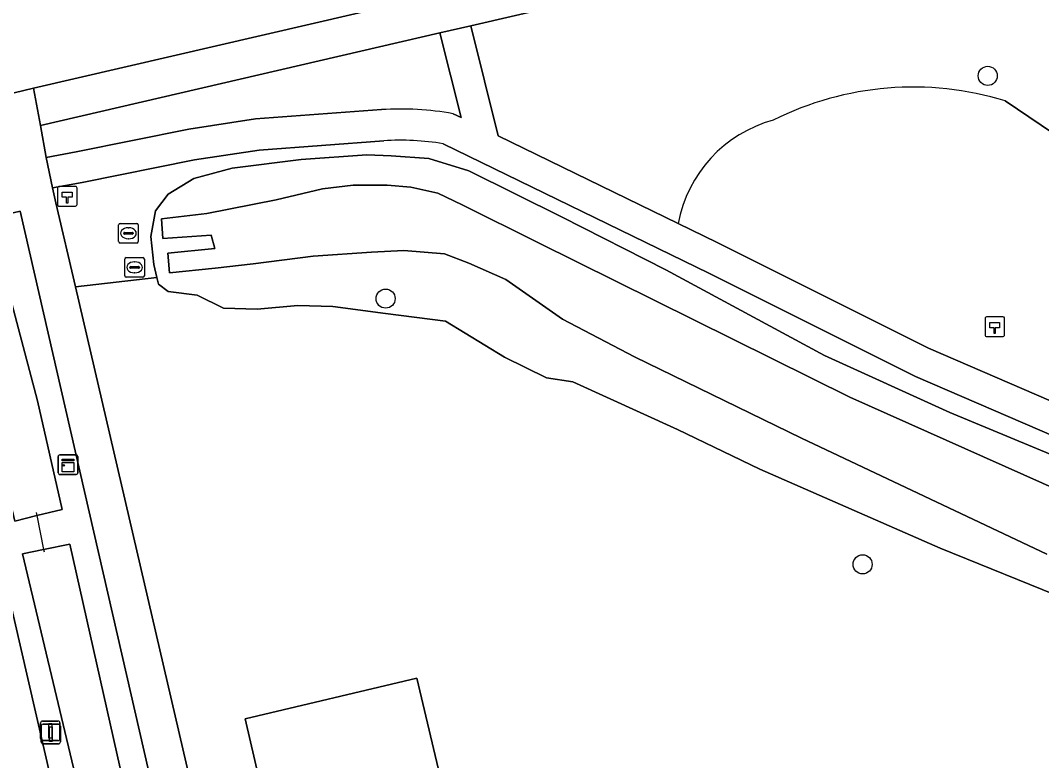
# Model space of a CAD drawing. Extents: x 156412 to 157779, y 382335 to 383768.
# Drawn here: x 156622 to 156674.2, y 383131.8 to 383169.6 of the extents above; entities that cross this region are included whole.
import ezdxf

# ---------------------------------------------------------------- set-up
doc = ezdxf.new("R2010")
doc.units = 0
for name, color, linetype in [('IMGEO_Berm_groen', 7, 'Continuous'), ('IMGEO_Boom', 7, 'Continuous'), ('IMGEO_Duiker', 7, 'Continuous'), ('IMGEO_Erf', 7, 'Continuous'), ('IMGEO_Greppel_droge_sloot', 7, 'Continuous'), ('IMGEO_Groenvoorziening', 7, 'Continuous'), ('IMGEO_Hectometerpaal', 7, 'Continuous'), ('IMGEO_Kast', 7, 'Continuous'), ('IMGEO_Lichtmast', 7, 'Continuous'), ('IMGEO_Muur', 7, 'Continuous'), ('IMGEO_Oever', 7, 'Continuous'), ('IMGEO_Pand', 7, 'Continuous'), ('IMGEO_Rijbaan_lokaal_gesloten', 7, 'Continuous'), ('IMGEO_Rioolput', 7, 'Continuous'), ('IMGEO_Voetpad_halfverhard', 7, 'Continuous'), ('IMGEO_Voetpad_open', 7, 'Continuous'), ('IMGEO_Waterloop', 7, 'Continuous')]:
    doc.layers.add(name, color=color, linetype=linetype)

msp = doc.modelspace()

# ---------------------------------------------------------------- linework, layer by layer
at = {"layer": 'IMGEO_Berm_groen'}
for points in [[(156621.979, 383159.872), (156617.12, 383158.729), (156624.688, 383125.939), (156626.878, 383126.427), (156629.528, 383127.017)], [(156622.88, 383150.173), (156624.128, 383144.612), (156622.838, 383144.293), (156621.714, 383144.015), (156618.502, 383157.546), (156620.736, 383158.183)], [(156623.186, 383142.558), (156624.528, 383142.83), (156627.971, 383127.494), (156626.697, 383127.223), (156625.748, 383127.021), (156622.112, 383142.34)]]:
    msp.add_lwpolyline(points, close=True, dxfattribs=at)
at = {"layer": 'IMGEO_Boom'}
for centre in [(156671.48, 383166.8), (156640.68, 383155.4), (156665.08, 383141.8)]:
    msp.add_circle(centre, 0.489, dxfattribs=at)
at = {"layer": 'IMGEO_Duiker'}
msp.add_lwpolyline([(156622.804, 383144.46), (156622.838, 383144.293), (156623.186, 383142.558), (156623.21, 383142.437)], dxfattribs=at)
at = {"layer": 'IMGEO_Erf'}
for points in [[(156766.052, 383159.486), (156770.185, 383158.983), (156771.05, 383161.723), (156771.524, 383162.778), (156772.199, 383163.749), (156773.286, 383164.868), (156774.718, 383165.84), (156775.997, 383166.375), (156777.352, 383166.611), (156779.844, 383166.588), (156785.011, 383166.137), (156791.925, 383165.226), (156803.157, 383163.812), (156811.842, 383162.971), (156812.833, 383162.636), (156817.138, 383209.21), (156645.034, 383169.363), (156646.445, 383163.733), (156655.646, 383159.241)], [(156672.376, 383165.516), (156677.265, 383162.213)], [(156675.617, 383139.967), (156669.043, 383142.627), (156659.827, 383146.674), (156655.619, 383148.702), (156650.25, 383151.146), (156648.91, 383151.344), (156646.762, 383152.403), (156643.743, 383154.243), (156640.679, 383154.641), (156637.987, 383154.993), (156636.195, 383155.042), (156634.117, 383154.855), (156632.39, 383154.913), (156631.037, 383155.574), (156629.548, 383155.76), (156629.067, 383156.145), (156628.981, 383156.488), (156624.81, 383156.005), (156631.483, 383127.286)]]:
    msp.add_lwpolyline(points, dxfattribs=at)
msp.add_lwpolyline([(156642.53, 383107.745), (156642.07, 383109.742), (156639.688, 383109.197), (156639.808, 383108.61), (156639.379, 383108.522), (156633.494, 383133.894), (156642.276, 383135.977), (156644.7, 383125.761), (156640.536, 383124.773), (156642.145, 383117.991), (156646.309, 383118.979), (156648.455, 383109.102)], close=True, dxfattribs=at)
for centre, radius, start, end in [((156667.666, 383150.231), 15.995, 72.8722, 116.5792), ((156662.285, 383158.023), 6.75, 105.2573, 169.6024)]:
    msp.add_arc(centre, radius, start, end, dxfattribs=at)
at = {"layer": 'IMGEO_Greppel_droge_sloot'}
for points in [[(156622.88, 383150.173), (156620.736, 383158.183), (156618.502, 383157.546), (156621.714, 383144.015), (156622.838, 383144.293), (156624.128, 383144.612)], [(156626.697, 383127.223), (156627.971, 383127.494), (156624.528, 383142.83), (156623.186, 383142.558), (156622.112, 383142.34), (156625.748, 383127.021)]]:
    msp.add_lwpolyline(points, close=True, dxfattribs=at)
at = {"layer": 'IMGEO_Groenvoorziening'}
for points in [[(156643.447, 383168.996), (156623.023, 383164.267), (156623.322, 383162.63), (156624.844, 383162.917), (156630.618, 383164.08), (156634.025, 383164.597), (156640.474, 383165.074)], [(156644.127, 383164.865), (156644.543, 383164.662), (156643.447, 383168.996)], [(156677.265, 383162.213), (156672.376, 383165.516)], [(156640.585, 383163.478), (156634.204, 383163.006), (156630.896, 383162.504), (156625.161, 383161.348), (156623.635, 383161.063), (156623.813, 383160.298), (156624.81, 383156.005), (156628.981, 383156.488)], [(156709.05, 383139.568), (156690.6, 383141.714), (156689.228, 383142.147), (156667.783, 383151.412), (156657.212, 383156.696), (156643.63, 383163.327)], [(156628.981, 383156.488), (156628.817, 383157.144), (156628.677, 383158.581), (156628.911, 383159.886), (156629.557, 383160.753), (156630.861, 383161.553), (156632.836, 383162.073), (156636.354, 383162.529), (156639.721, 383162.76), (156640.971, 383162.702), (156642.886, 383162.571), (156644.937, 383161.937), (156649.712, 383159.569), (156655.016, 383156.88), (156663.136, 383152.488), (156669.539, 383149.574), (156678.005, 383146.062)], [(156655.646, 383159.241), (156657.638, 383158.269), (156657.921, 383158.131), (156668.458, 383152.863), (156689.807, 383143.64), (156690.785, 383143.303)]]:
    msp.add_lwpolyline(points, dxfattribs=at)
for centre, radius, start, end in [((156667.666, 383150.231), 15.995, 72.8722, 116.5792), ((156641.448, 383150.066), 15.039, 79.7384, 93.7126), ((156662.285, 383158.023), 6.75, 105.2573, 169.6024), ((156641.445, 383150.048), 13.457, 80.6568, 93.6653)]:
    msp.add_arc(centre, radius, start, end, dxfattribs=at)
at = {"layer": 'IMGEO_Hectometerpaal'}
for p, q in [((156623.895, 383161.052), (156623.895, 383160.211)), ((156623.895, 383161.052), (156623.895, 383160.211)), ((156624.811, 383161.136), (156623.97, 383161.136)), ((156624.811, 383161.136), (156623.97, 383161.136)), ((156624.895, 383160.22), (156624.895, 383161.061)), ((156624.895, 383160.22), (156624.895, 383161.061)), ((156623.979, 383160.136), (156624.82, 383160.136)), ((156623.979, 383160.136), (156624.82, 383160.136)), ((156671.343, 383154.379), (156671.343, 383153.538)), ((156671.343, 383154.379), (156671.343, 383153.538)), ((156672.259, 383154.463), (156671.418, 383154.463)), ((156672.259, 383154.463), (156671.418, 383154.463)), ((156672.343, 383153.547), (156672.343, 383154.388)), ((156672.343, 383153.547), (156672.343, 383154.388)), ((156671.427, 383153.463), (156672.268, 383153.463)), ((156671.427, 383153.463), (156672.268, 383153.463))]:
    msp.add_line(p, q, dxfattribs=at)
for points in [[(156624.42, 383160.28), (156624.36, 383160.28), (156624.36, 383160.585), (156624.14, 383160.585), (156624.14, 383160.854), (156624.64, 383160.854), (156624.64, 383160.585), (156624.42, 383160.585), (156624.42, 383160.28)], [(156671.868, 383153.607), (156671.808, 383153.607), (156671.808, 383153.912), (156671.588, 383153.912), (156671.588, 383154.181), (156672.088, 383154.181), (156672.088, 383153.912), (156671.868, 383153.912), (156671.868, 383153.607)]]:
    msp.add_lwpolyline(points, dxfattribs=at)
for centre, start, end in [((156623.973, 383161.058), 92.4484, 184.2845), ((156623.973, 383161.058), 92.4484, 184.2845), ((156624.817, 383161.058), 2.4484, 94.2845), ((156624.817, 383161.058), 2.4484, 94.2845), ((156623.973, 383160.214), 182.4484, 274.2845), ((156623.973, 383160.214), 182.4484, 274.2845), ((156624.817, 383160.214), 272.4484, 4.2845), ((156624.817, 383160.214), 272.4484, 4.2845), ((156671.421, 383154.385), 92.4484, 184.2845), ((156671.421, 383154.385), 92.4484, 184.2845), ((156672.265, 383154.385), 2.4484, 94.2845), ((156672.265, 383154.385), 2.4484, 94.2845), ((156671.421, 383153.541), 182.4484, 274.2845), ((156671.421, 383153.541), 182.4484, 274.2845), ((156672.265, 383153.541), 272.4484, 4.2845), ((156672.265, 383153.541), 272.4484, 4.2845)]:
    msp.add_arc(centre, 0.0779, start, end, dxfattribs=at)
at = {"layer": 'IMGEO_Kast'}
for p, q in [((156624.008, 383147.401), (156624.849, 383147.401)), ((156624.849, 383147.401), (156624.008, 383147.401)), ((156623.933, 383146.476), (156623.933, 383147.317)), ((156623.933, 383147.317), (156623.933, 383146.476)), ((156624.933, 383147.326), (156624.933, 383146.485)), ((156624.933, 383146.485), (156624.933, 383147.326)), ((156624.858, 383146.401), (156624.017, 383146.401)), ((156624.017, 383146.401), (156624.858, 383146.401))]:
    msp.add_line(p, q, dxfattribs=at)
for points in [[(156624.128, 383147.191), (156624.728, 383147.191), (156624.728, 383147.106), (156624.128, 383147.106), (156624.128, 383147.191)], [(156624.128, 383147.016), (156624.728, 383147.016), (156624.728, 383146.527), (156624.128, 383146.527), (156624.128, 383147.016)]]:
    msp.add_lwpolyline(points, dxfattribs=at)
msp.add_circle((156624.212, 383146.865), 0.0377, dxfattribs=at)
for centre, start, end in [((156624.011, 383147.323), 92.4484, 184.2845), ((156624.011, 383147.323), 92.4484, 184.2845), ((156624.855, 383147.323), 2.4484, 94.2845), ((156624.855, 383147.323), 2.4484, 94.2845), ((156624.011, 383146.479), 182.4484, 274.2845), ((156624.011, 383146.479), 182.4484, 274.2845), ((156624.855, 383146.479), 272.4484, 4.2845), ((156624.855, 383146.479), 272.4484, 4.2845)]:
    msp.add_arc(centre, 0.0779, start, end, dxfattribs=at)
at = {"layer": 'IMGEO_Lichtmast'}
for p, q in [((156623.029, 383132.882), (156623.029, 383133.682)), ((156623.029, 383133.682), (156623.029, 383132.882)), ((156623.058, 383132.714), (156623.058, 383133.514)), ((156623.058, 383133.514), (156623.058, 383132.714)), ((156623.129, 383133.782), (156623.919, 383133.782)), ((156623.919, 383133.782), (156623.129, 383133.782)), ((156623.158, 383133.614), (156623.948, 383133.614)), ((156623.948, 383133.614), (156623.158, 383133.614)), ((156624.019, 383133.682), (156624.019, 383132.882)), ((156624.019, 383132.882), (156624.019, 383133.682)), ((156624.048, 383133.514), (156624.048, 383132.714)), ((156624.048, 383132.714), (156624.048, 383133.514)), ((156623.919, 383132.782), (156623.129, 383132.782)), ((156623.129, 383132.782), (156623.919, 383132.782)), ((156623.948, 383132.614), (156623.158, 383132.614)), ((156623.158, 383132.614), (156623.948, 383132.614))]:
    msp.add_line(p, q, dxfattribs=at)
for points in [[(156623.449, 383133.657), (156623.599, 383133.657), (156623.599, 383132.907), (156623.449, 383132.907), (156623.449, 383133.657)], [(156623.478, 383133.489), (156623.628, 383133.489), (156623.628, 383132.739), (156623.478, 383132.739), (156623.478, 383133.489)]]:
    msp.add_lwpolyline(points, dxfattribs=at)
for centre, start, end in [((156623.129, 383133.682), 90, 180), ((156623.129, 383133.682), 90, 180), ((156623.158, 383133.514), 90, 180), ((156623.158, 383133.514), 90, 180), ((156623.919, 383133.682), 0, 90), ((156623.919, 383133.682), 360, 90), ((156623.948, 383133.514), 0, 90), ((156623.948, 383133.514), 360, 90), ((156623.129, 383132.882), 180, 270), ((156623.129, 383132.882), 180, 270), ((156623.919, 383132.882), 270, 0), ((156623.919, 383132.882), 270, 0), ((156623.158, 383132.714), 180, 270), ((156623.158, 383132.714), 180, 270), ((156623.948, 383132.714), 270, 0), ((156623.948, 383132.714), 270, 0)]:
    msp.add_arc(centre, 0.1, start, end, dxfattribs=at)
at = {"layer": 'IMGEO_Muur'}
for points in [[(156631.534, 383159.753), (156629.209, 383159.483), (156629.291, 383158.475), (156631.751, 383158.64)], [(156631.94, 383157.974), (156629.537, 383157.722), (156629.619, 383156.714), (156631.963, 383156.962)]]:
    msp.add_lwpolyline(points, dxfattribs=at)
at = {"layer": 'IMGEO_Oever'}
for points in [[(156678.005, 383146.062), (156669.539, 383149.574), (156663.136, 383152.488), (156655.016, 383156.88), (156649.712, 383159.569), (156644.937, 383161.937), (156642.886, 383162.571), (156640.971, 383162.702), (156639.721, 383162.76), (156636.354, 383162.529), (156632.836, 383162.073), (156630.861, 383161.553), (156629.557, 383160.753), (156628.911, 383159.886), (156628.677, 383158.581), (156628.817, 383157.144), (156628.981, 383156.488), (156629.067, 383156.145), (156629.548, 383155.76), (156631.037, 383155.574), (156632.39, 383154.913), (156634.117, 383154.855), (156636.195, 383155.042), (156637.987, 383154.993), (156640.679, 383154.641), (156643.743, 383154.243), (156646.762, 383152.403), (156648.91, 383151.344), (156650.25, 383151.146), (156655.619, 383148.702), (156659.827, 383146.674), (156669.043, 383142.627), (156675.617, 383139.967)], [(156674.51, 383142.326), (156661.946, 383148.261), (156653.411, 383152.413), (156649.733, 383154.356), (156646.837, 383156.371), (156644.937, 383157.209), (156643.69, 383157.687), (156641.609, 383157.856), (156639.964, 383157.774), (156636.981, 383157.575), (156633.896, 383157.181), (156631.963, 383156.962), (156629.619, 383156.714), (156629.537, 383157.722), (156631.94, 383157.974), (156631.751, 383158.64), (156629.291, 383158.475), (156629.209, 383159.483), (156631.534, 383159.753), (156635.088, 383160.453), (156637.454, 383161.02), (156639.018, 383161.199), (156640.758, 383161.213), (156641.966, 383161.112), (156643.359, 383160.802), (156644.589, 383160.202), (156648.495, 383158.258), (156664.425, 383150.364), (156684.133, 383141.55)]]:
    msp.add_lwpolyline(points, dxfattribs=at)
at = {"layer": 'IMGEO_Pand'}
msp.add_lwpolyline([(156642.53, 383107.745), (156648.455, 383109.102), (156646.309, 383118.979), (156642.145, 383117.991), (156640.536, 383124.773), (156644.7, 383125.761), (156642.276, 383135.977), (156633.494, 383133.894), (156639.379, 383108.522), (156639.808, 383108.61), (156639.688, 383109.197), (156642.07, 383109.742)], close=True, dxfattribs=at)
at = {"layer": 'IMGEO_Rijbaan_lokaal_gesloten'}
for points in [[(156621.673, 383165.934), (156622.676, 383166.166), (156730.65, 383191.175)], [(156621.285, 383111.645), (156624.315, 383098.493), (156624.383, 383098.197), (156625.733, 383092.325), (156629.14, 383077.551), (156630.477, 383071.44), (156637.214, 383073.389), (156637.124, 383073.833), (156636.664, 383073.945), (156625.06, 383123.909), (156624.688, 383125.939), (156617.12, 383158.729)]]:
    msp.add_lwpolyline(points, dxfattribs=at)
at = {"layer": 'IMGEO_Rioolput'}
for p, q in [((156627.024, 383158.32), (156627.024, 383159.172)), ((156627.099, 383159.246), (156627.951, 383159.246)), ((156627.512, 383159.026), (156627.537, 383159.026)), ((156628.025, 383159.172), (156628.025, 383158.32)), ((156627.283, 383158.74), (156627.283, 383158.752)), ((156627.721, 383158.703), (156627.323, 383158.703)), ((156627.326, 383158.789), (156627.724, 383158.789)), ((156627.535, 383158.466), (156627.51, 383158.466)), ((156627.767, 383158.752), (156627.767, 383158.74)), ((156627.951, 383158.246), (156627.099, 383158.246)), ((156627.339, 383156.574), (156627.339, 383157.426)), ((156627.414, 383157.5), (156628.266, 383157.5)), ((156628.34, 383157.426), (156628.34, 383156.574)), ((156627.598, 383156.994), (156627.598, 383157.006)), ((156628.036, 383156.957), (156627.638, 383156.957)), ((156627.641, 383157.043), (156628.039, 383157.043)), ((156627.827, 383157.28), (156627.852, 383157.28)), ((156628.082, 383157.006), (156628.082, 383156.994)), ((156628.266, 383156.5), (156627.414, 383156.5)), ((156627.85, 383156.72), (156627.825, 383156.72))]:
    msp.add_line(p, q, dxfattribs=at)
for points in [[(156627.024, 383158.32), (156627.024, 383159.172)], [(156627.099, 383159.246), (156627.951, 383159.246)], [(156628.025, 383159.172), (156628.025, 383158.32)], [(156627.951, 383158.246), (156627.099, 383158.246)], [(156627.339, 383156.574), (156627.339, 383157.426)], [(156627.414, 383157.5), (156628.266, 383157.5)], [(156628.34, 383157.426), (156628.34, 383156.574)], [(156628.266, 383156.5), (156627.414, 383156.5)]]:
    msp.add_lwpolyline(points, dxfattribs=at)
for centre, radius, start, end in [((156627.101, 383159.17), 0.0765, 91.552, 178.448), ((156627.101, 383159.17), 0.0765, 91.552, 178.448), ((156627.949, 383159.17), 0.0765, 1.552, 88.448), ((156627.949, 383159.17), 0.0765, 1.552, 88.448), ((156627.323, 383158.749), 0.0403, 85.8775, 175.7526), ((156627.32, 383158.739), 0.0366, 178.938, 274.7102), ((156627.724, 383158.746), 0.043, 264.8664, 352.4533), ((156627.728, 383158.751), 0.0386, 1.7309, 96.639), ((156627.101, 383158.322), 0.0765, 181.552, 268.448), ((156627.101, 383158.322), 0.0765, 181.552, 268.448), ((156627.949, 383158.322), 0.0765, 271.552, 358.448), ((156627.949, 383158.322), 0.0765, 271.552, 358.448), ((156627.416, 383157.424), 0.0765, 91.552, 178.448), ((156627.416, 383157.424), 0.0765, 91.552, 178.448), ((156628.264, 383157.424), 0.0765, 1.552, 88.448), ((156628.264, 383157.424), 0.0765, 1.552, 88.448), ((156627.638, 383157.003), 0.0403, 85.8775, 175.7526), ((156627.635, 383156.993), 0.0366, 178.938, 274.7102), ((156628.039, 383157), 0.043, 264.8664, 352.4533), ((156628.043, 383157.005), 0.0386, 1.7309, 96.639), ((156627.416, 383156.576), 0.0765, 181.552, 268.448), ((156627.416, 383156.576), 0.0765, 181.552, 268.448), ((156628.264, 383156.576), 0.0765, 271.552, 358.448), ((156628.264, 383156.576), 0.0765, 271.552, 358.448)]:
    msp.add_arc(centre, radius, start, end, dxfattribs=at)
for centre, major_axis, ratio, start_param, end_param in [((156627.511, 383158.746), (-0.387, 0.002), 0.722429, 4.712389, 7.853982), ((156627.536, 383158.746), (-0.39, 0.002), 0.717154, 1.570796, 4.712389), ((156627.826, 383157), (-0.387, 0.002), 0.722429, 4.712389, 7.853982), ((156627.851, 383157), (-0.39, 0.002), 0.717154, 1.570796, 4.712389)]:
    msp.add_ellipse(centre, major_axis=major_axis, ratio=ratio, start_param=start_param, end_param=end_param, dxfattribs=at)
at = {"layer": 'IMGEO_Voetpad_halfverhard'}
for points in [[(156709.235, 383141.157), (156690.785, 383143.303), (156689.807, 383143.64), (156668.458, 383152.863), (156657.921, 383158.131), (156657.638, 383158.269), (156655.646, 383159.241), (156646.445, 383163.733), (156645.034, 383169.363), (156643.447, 383168.996), (156644.543, 383164.662), (156644.127, 383164.865)], [(156640.474, 383165.074), (156634.025, 383164.597), (156630.618, 383164.08), (156624.844, 383162.917), (156623.322, 383162.63), (156623.635, 383161.063), (156625.161, 383161.348), (156630.896, 383162.504), (156634.204, 383163.006), (156640.585, 383163.478)], [(156643.63, 383163.327), (156657.212, 383156.696), (156667.783, 383151.412), (156689.228, 383142.147), (156690.6, 383141.714), (156709.05, 383139.568)]]:
    msp.add_lwpolyline(points, dxfattribs=at)
for centre, radius, start, end in [((156641.448, 383150.066), 15.039, 79.7384, 93.7126), ((156641.445, 383150.048), 13.457, 80.6568, 93.6653)]:
    msp.add_arc(centre, radius, start, end, dxfattribs=at)
at = {"layer": 'IMGEO_Voetpad_open'}
msp.add_lwpolyline([(156643.447, 383168.996), (156645.034, 383169.363), (156817.138, 383209.21), (156820.529, 383209.995), (156820.712, 383212.034), (156730.65, 383191.175), (156622.676, 383166.166), (156623.023, 383164.267)], close=True, dxfattribs=at)
for points in [[(156631.483, 383127.286), (156624.81, 383156.005), (156623.813, 383160.298), (156623.635, 383161.063), (156623.322, 383162.63), (156623.023, 383164.267), (156622.676, 383166.166), (156621.673, 383165.934)], [(156617.017, 383159.159), (156617.12, 383158.729), (156621.979, 383159.872), (156629.528, 383127.017), (156626.878, 383126.427), (156624.688, 383125.939), (156625.06, 383123.909), (156627.333, 383124.431), (156629.941, 383125.029), (156641.626, 383074.393), (156637.214, 383073.389), (156637.754, 383071.873), (156639.933, 383072.358)]]:
    msp.add_lwpolyline(points, dxfattribs=at)
at = {"layer": 'IMGEO_Waterloop'}
msp.add_lwpolyline([(156684.133, 383141.55), (156664.425, 383150.364), (156648.495, 383158.258), (156644.589, 383160.202), (156643.359, 383160.802), (156641.966, 383161.112), (156640.758, 383161.213), (156639.018, 383161.199), (156637.454, 383161.02), (156635.088, 383160.453), (156631.534, 383159.753), (156629.209, 383159.483), (156629.291, 383158.475), (156631.751, 383158.64), (156631.94, 383157.974), (156629.537, 383157.722), (156629.619, 383156.714), (156631.963, 383156.962), (156633.896, 383157.181), (156636.981, 383157.575), (156639.964, 383157.774), (156641.609, 383157.856), (156643.69, 383157.687), (156644.937, 383157.209), (156646.837, 383156.371), (156649.733, 383154.356), (156653.411, 383152.413), (156661.946, 383148.261), (156674.51, 383142.326)], dxfattribs=at)

doc.saveas('drawing.dxf')
